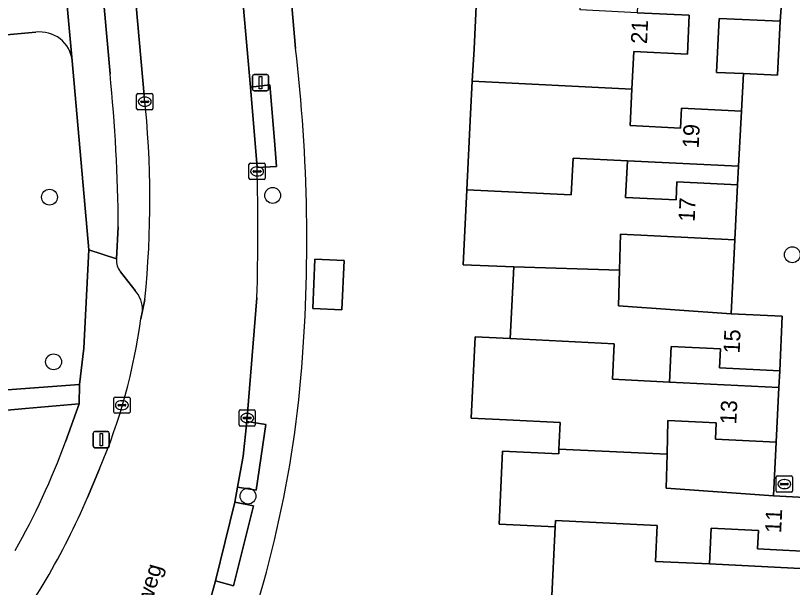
# Model space of a CAD drawing. Extents: x 162989 to 165008, y 383432 to 384338.
# Drawn here: x 164326.35 to 164374.28, y 383691.63 to 383726.92 of the extents above; entities that cross this region are included whole.
import ezdxf

# ---------------------------------------------------------------- set-up
doc = ezdxf.new("R2010")
doc.units = 0
for name, color, linetype in [('IMGEO_Boom', 7, 'Continuous'), ('IMGEO_Erf', 7, 'Continuous'), ('IMGEO_Groenvoorziening', 7, 'Continuous'), ('IMGEO_Kolk', 7, 'Continuous'), ('IMGEO_Lichtmast', 7, 'Continuous'), ('IMGEO_Openbare_ruimte_label', 7, 'Continuous'), ('IMGEO_Pand', 7, 'Continuous'), ('IMGEO_Pand_nummerreeks', 7, 'Continuous'), ('IMGEO_Parkeervlak_open', 7, 'Continuous'), ('IMGEO_Rijbaan_lokaal_open', 7, 'Continuous'), ('IMGEO_Rioolput', 7, 'Continuous'), ('IMGEO_Voetpad_open', 7, 'Continuous')]:
    doc.layers.add(name, color=color, linetype=linetype)

msp = doc.modelspace()

# ---------------------------------------------------------------- linework, layer by layer
at = {"layer": 'IMGEO_Boom'}
for centre in [(164328.443, 383715.71), (164342.215, 383715.82), (164374.274, 383712.159), (164328.698, 383705.55), (164340.693, 383697.265)]:
    msp.add_circle(centre, 0.489, dxfattribs=at)
at = {"layer": 'IMGEO_Erf'}
for points in [[(164341.297, 383751.871), (164343.628, 383724.895)], [(164359.416, 383690.682), (164359.644, 383695.36), (164356.179, 383695.529), (164356.399, 383700.04), (164359.864, 383699.871), (164359.878, 383700.168), (164359.958, 383701.815), (164356.633, 383701.977), (164354.463, 383702.083), (164354.707, 383707.092), (164356.877, 383706.986), (164357.092, 383711.411), (164357.09, 383711.411), (164353.963, 383711.541), (164354.188, 383716.173), (164354.417, 383720.863), (164354.528, 383722.865), (164354.639, 383724.862), (164354.875, 383729.708)]]:
    msp.add_lwpolyline(points, dxfattribs=at)
for points in [[(164371.262, 383723.335), (164369.591, 383723.416), (164369.753, 383726.746), (164373.527, 383726.565), (164373.608, 383727.681), (164369.768, 383727.868), (164369.929, 383731.182), (164368.556, 383731.263), (164368.165, 383731.288), (164368.056, 383729.059), (164364.798, 383729.218), (164364.695, 383727.097), (164367.918, 383726.94), (164367.801, 383724.54), (164364.493, 383724.702), (164364.381, 383722.384), (164364.271, 383720.127), (164367.369, 383719.976), (164367.429, 383721.2), (164371.136, 383721.016)], [(164370.962, 383717.62), (164364.097, 383717.95), (164363.988, 383715.699), (164367.099, 383715.548), (164367.154, 383716.662), (164370.884, 383716.48)], [(164370.719, 383713.084), (164363.684, 383713.427), (164363.618, 383711.212), (164363.552, 383709.001), (164370.496, 383708.52)], [(164346.485, 383708.758), (164344.686, 383708.836), (164344.818, 383711.877), (164346.617, 383711.799)], [(164373.503, 383704.99), (164369.781, 383705.177), (164369.838, 383706.345), (164366.806, 383706.493), (164366.699, 383704.299), (164373.449, 383703.971)], [(164373.285, 383700.601), (164369.528, 383700.784), (164369.576, 383701.779), (164366.598, 383701.924), (164366.547, 383699.842), (164366.497, 383697.762), (164373.104, 383697.276)], [(164376.049, 383693.813), (164372.124, 383694.004), (164372.179, 383695.136), (164369.273, 383695.278), (164369.165, 383693.075), (164375.976, 383692.744)]]:
    msp.add_lwpolyline(points, close=True, dxfattribs=at)
for centre, radius, start, end in [((164243.762, 383713.098), 100.56, 355.12809, 6.73681), ((164272.537, 383711.063), 71.718, 337.48034, 354.796)]:
    msp.add_arc(centre, radius, start, end, dxfattribs=at)
at = {"layer": 'IMGEO_Groenvoorziening'}
for points in [[(164327.594, 383725.889), (164325.56, 383725.719), (164323.878, 383725.736), (164324.405, 383720.665), (164325.532, 383706.658), (164325.754, 383704.092), (164314.697, 383703.111), (164314.707, 383703.009), (164330.289, 383704.146), (164330.571, 383706.397), (164330.878, 383712.471), (164329.848, 383724.119)], [(164329.433, 383700.605), (164330.275, 383702.951), (164326.971, 383702.661), (164321.715, 383702.2)]]:
    msp.add_lwpolyline(points, dxfattribs=at)
for centre, radius, start, end in [((164327.865, 383723.914), 1.994, 5.9065, 97.8104), ((164286.393, 383716.503), 45.882, 330.5054, 339.7273)]:
    msp.add_arc(centre, radius, start, end, dxfattribs=at)
at = {"layer": 'IMGEO_Kolk'}
for p, q in [((164333.823, 383721.178), (164333.823, 383722.03)), ((164333.898, 383722.104), (164334.75, 383722.104)), ((164334.824, 383722.03), (164334.824, 383721.178)), ((164334.082, 383721.598), (164334.082, 383721.61)), ((164334.52, 383721.561), (164334.122, 383721.561)), ((164334.125, 383721.647), (164334.523, 383721.647)), ((164334.311, 383721.884), (164334.336, 383721.884)), ((164334.566, 383721.61), (164334.566, 383721.598)), ((164334.75, 383721.104), (164333.898, 383721.104)), ((164334.334, 383721.324), (164334.309, 383721.324)), ((164340.754, 383716.876), (164340.754, 383717.728)), ((164340.829, 383717.802), (164341.681, 383717.802)), ((164341.755, 383717.728), (164341.755, 383716.876)), ((164341.013, 383717.296), (164341.013, 383717.308)), ((164341.451, 383717.259), (164341.053, 383717.259)), ((164341.056, 383717.345), (164341.454, 383717.345)), ((164341.242, 383717.582), (164341.267, 383717.582)), ((164341.497, 383717.308), (164341.497, 383717.296)), ((164341.681, 383716.802), (164340.829, 383716.802)), ((164341.265, 383717.022), (164341.24, 383717.022)), ((164332.413, 383702.447), (164332.413, 383703.299)), ((164332.488, 383703.373), (164333.34, 383703.373)), ((164333.414, 383703.299), (164333.414, 383702.447)), ((164332.672, 383702.867), (164332.672, 383702.879)), ((164333.11, 383702.83), (164332.712, 383702.83)), ((164332.715, 383702.916), (164333.113, 383702.916)), ((164332.901, 383703.153), (164332.926, 383703.153)), ((164333.156, 383702.879), (164333.156, 383702.867)), ((164333.34, 383702.373), (164332.488, 383702.373)), ((164332.924, 383702.593), (164332.899, 383702.593)), ((164340.141, 383701.659), (164340.141, 383702.511)), ((164340.216, 383702.585), (164341.068, 383702.585)), ((164340.629, 383702.365), (164340.654, 383702.365)), ((164341.142, 383702.511), (164341.142, 383701.659)), ((164340.4, 383702.079), (164340.4, 383702.091)), ((164340.838, 383702.042), (164340.44, 383702.042)), ((164340.443, 383702.128), (164340.841, 383702.128)), ((164340.652, 383701.805), (164340.627, 383701.805)), ((164340.884, 383702.091), (164340.884, 383702.079)), ((164341.068, 383701.585), (164340.216, 383701.585))]:
    msp.add_line(p, q, dxfattribs=at)
for points in [[(164333.823, 383721.178), (164333.823, 383722.03)], [(164333.898, 383722.104), (164334.75, 383722.104)], [(164334.824, 383722.03), (164334.824, 383721.178)], [(164334.75, 383721.104), (164333.898, 383721.104)], [(164340.754, 383716.876), (164340.754, 383717.728)], [(164340.829, 383717.802), (164341.681, 383717.802)], [(164341.755, 383717.728), (164341.755, 383716.876)], [(164341.681, 383716.802), (164340.829, 383716.802)], [(164332.413, 383702.447), (164332.413, 383703.299)], [(164332.488, 383703.373), (164333.34, 383703.373)], [(164333.414, 383703.299), (164333.414, 383702.447)], [(164333.34, 383702.373), (164332.488, 383702.373)], [(164340.141, 383701.659), (164340.141, 383702.511)], [(164340.216, 383702.585), (164341.068, 383702.585)], [(164341.142, 383702.511), (164341.142, 383701.659)], [(164341.068, 383701.585), (164340.216, 383701.585)]]:
    msp.add_lwpolyline(points, dxfattribs=at)
for centre, radius, start, end in [((164333.9, 383722.028), 0.0765, 91.552, 178.448), ((164333.9, 383722.028), 0.0765, 91.552, 178.448), ((164334.748, 383722.028), 0.0765, 1.552, 88.448), ((164334.748, 383722.028), 0.0765, 1.552, 88.448), ((164334.122, 383721.607), 0.0403, 85.8775, 175.7526), ((164334.119, 383721.597), 0.0366, 178.938, 274.7102), ((164334.523, 383721.604), 0.043, 264.8664, 352.4533), ((164334.527, 383721.609), 0.0386, 1.7309, 96.639), ((164333.9, 383721.18), 0.0765, 181.552, 268.448), ((164333.9, 383721.18), 0.0765, 181.552, 268.448), ((164334.748, 383721.18), 0.0765, 271.552, 358.448), ((164334.748, 383721.18), 0.0765, 271.552, 358.448), ((164340.831, 383717.726), 0.0765, 91.552, 178.448), ((164340.831, 383717.726), 0.0765, 91.552, 178.448), ((164341.679, 383717.726), 0.0765, 1.552, 88.448), ((164341.679, 383717.726), 0.0765, 1.552, 88.448), ((164341.053, 383717.305), 0.0403, 85.8775, 175.7526), ((164341.05, 383717.295), 0.0366, 178.938, 274.7102), ((164341.454, 383717.302), 0.043, 264.8664, 352.4533), ((164341.458, 383717.307), 0.0386, 1.7309, 96.639), ((164340.831, 383716.878), 0.0765, 181.552, 268.448), ((164340.831, 383716.878), 0.0765, 181.552, 268.448), ((164341.679, 383716.878), 0.0765, 271.552, 358.448), ((164341.679, 383716.878), 0.0765, 271.552, 358.448), ((164332.49, 383703.297), 0.0765, 91.552, 178.448), ((164332.49, 383703.297), 0.0765, 91.552, 178.448), ((164333.338, 383703.297), 0.0765, 1.552, 88.448), ((164333.338, 383703.297), 0.0765, 1.552, 88.448), ((164332.712, 383702.876), 0.0403, 85.8775, 175.7526), ((164332.709, 383702.866), 0.0366, 178.938, 274.7102), ((164333.113, 383702.873), 0.043, 264.8664, 352.4533), ((164333.117, 383702.878), 0.0386, 1.7309, 96.639), ((164332.49, 383702.449), 0.0765, 181.552, 268.448), ((164332.49, 383702.449), 0.0765, 181.552, 268.448), ((164333.338, 383702.449), 0.0765, 271.552, 358.448), ((164333.338, 383702.449), 0.0765, 271.552, 358.448), ((164340.218, 383702.509), 0.0765, 91.552, 178.448), ((164340.218, 383702.509), 0.0765, 91.552, 178.448), ((164341.066, 383702.509), 0.0765, 1.552, 88.448), ((164341.066, 383702.509), 0.0765, 1.552, 88.448), ((164340.44, 383702.088), 0.0403, 85.8775, 175.7526), ((164340.437, 383702.078), 0.0366, 178.938, 274.7102), ((164340.841, 383702.085), 0.043, 264.8664, 352.4533), ((164340.845, 383702.09), 0.0386, 1.7309, 96.639), ((164340.218, 383701.661), 0.0765, 181.552, 268.448), ((164340.218, 383701.661), 0.0765, 181.552, 268.448), ((164341.066, 383701.661), 0.0765, 271.552, 358.448), ((164341.066, 383701.661), 0.0765, 271.552, 358.448)]:
    msp.add_arc(centre, radius, start, end, dxfattribs=at)
for centre, major_axis, ratio, start_param, end_param in [((164334.31, 383721.604), (-0.387, 0.002), 0.722429, 4.712389, 7.853982), ((164334.335, 383721.604), (-0.39, 0.002), 0.717154, 1.570796, 4.712389), ((164341.241, 383717.302), (-0.387, 0.002), 0.722429, 4.712389, 7.853982), ((164341.266, 383717.302), (-0.39, 0.002), 0.717154, 1.570796, 4.712389), ((164332.9, 383702.873), (-0.387, 0.002), 0.722429, 4.712389, 7.853982), ((164332.925, 383702.873), (-0.39, 0.002), 0.717154, 1.570796, 4.712389), ((164340.628, 383702.085), (-0.387, 0.002), 0.722429, 4.712389, 7.853982), ((164340.653, 383702.085), (-0.39, 0.002), 0.717154, 1.570796, 4.712389)]:
    msp.add_ellipse(centre, major_axis=major_axis, ratio=ratio, start_param=start_param, end_param=end_param, dxfattribs=at)
at = {"layer": 'IMGEO_Lichtmast'}
for p, q in [((164340.968, 383722.378), (164340.968, 383723.178)), ((164340.968, 383723.178), (164340.968, 383722.378)), ((164341.068, 383723.278), (164341.858, 383723.278)), ((164341.858, 383723.278), (164341.068, 383723.278)), ((164341.958, 383723.178), (164341.958, 383722.378)), ((164341.958, 383722.378), (164341.958, 383723.178)), ((164341.858, 383722.278), (164341.068, 383722.278)), ((164341.068, 383722.278), (164341.858, 383722.278)), ((164331.146, 383700.35), (164331.146, 383701.15)), ((164331.146, 383701.15), (164331.146, 383700.35)), ((164331.246, 383701.25), (164332.036, 383701.25)), ((164332.036, 383701.25), (164331.246, 383701.25)), ((164332.136, 383701.15), (164332.136, 383700.35)), ((164332.136, 383700.35), (164332.136, 383701.15)), ((164332.036, 383700.25), (164331.246, 383700.25)), ((164331.246, 383700.25), (164332.036, 383700.25))]:
    msp.add_line(p, q, dxfattribs=at)
for points in [[(164341.388, 383723.153), (164341.538, 383723.153), (164341.538, 383722.403), (164341.388, 383722.403), (164341.388, 383723.153)], [(164331.566, 383701.125), (164331.716, 383701.125), (164331.716, 383700.375), (164331.566, 383700.375), (164331.566, 383701.125)]]:
    msp.add_lwpolyline(points, dxfattribs=at)
for centre, start, end in [((164341.068, 383723.178), 90, 180), ((164341.068, 383723.178), 90, 180), ((164341.858, 383723.178), 0, 90), ((164341.858, 383723.178), 360, 90), ((164341.068, 383722.378), 180, 270), ((164341.068, 383722.378), 180, 270), ((164341.858, 383722.378), 270, 0), ((164341.858, 383722.378), 270, 0), ((164331.246, 383701.15), 90, 180), ((164331.246, 383701.15), 90, 180), ((164332.036, 383701.15), 0, 90), ((164332.036, 383701.15), 360, 90), ((164331.246, 383700.35), 180, 270), ((164331.246, 383700.35), 180, 270), ((164332.036, 383700.35), 270, 0), ((164332.036, 383700.35), 270, 0)]:
    msp.add_arc(centre, 0.1, start, end, dxfattribs=at)
at = {"layer": 'IMGEO_Pand'}
for points in [[(164354.528, 383722.865), (164364.381, 383722.384), (164364.493, 383724.702), (164367.801, 383724.54), (164367.918, 383726.94), (164364.695, 383727.097), (164361.185, 383727.264), (164361.288, 383729.393), (164354.875, 383729.708), (164354.639, 383724.862)], [(164373.527, 383726.565), (164369.753, 383726.746), (164369.591, 383723.416), (164371.262, 383723.335), (164373.364, 383723.232)], [(164354.528, 383722.865), (164354.417, 383720.863), (164354.188, 383716.173), (164360.637, 383715.862), (164360.746, 383718.111), (164364.097, 383717.95), (164370.962, 383717.62), (164371.136, 383721.016), (164367.429, 383721.2), (164367.369, 383719.976), (164364.271, 383720.127), (164364.381, 383722.384)], [(164370.884, 383716.48), (164367.154, 383716.662), (164367.099, 383715.548), (164363.988, 383715.699), (164364.097, 383717.95), (164360.746, 383718.111), (164360.637, 383715.862), (164354.188, 383716.173), (164353.963, 383711.541), (164357.09, 383711.411), (164357.092, 383711.411), (164363.618, 383711.212), (164363.684, 383713.427), (164370.719, 383713.084)], [(164346.617, 383711.799), (164344.818, 383711.877), (164344.686, 383708.836), (164346.485, 383708.758)], [(164373.64, 383708.373), (164370.496, 383708.52), (164363.552, 383709.001), (164363.618, 383711.212), (164357.092, 383711.411), (164356.877, 383706.986), (164363.287, 383706.669), (164363.181, 383704.472), (164366.699, 383704.299), (164366.806, 383706.493), (164369.838, 383706.345), (164369.781, 383705.177), (164373.503, 383704.99)], [(164366.699, 383704.299), (164363.181, 383704.472), (164363.287, 383706.669), (164356.877, 383706.986), (164354.707, 383707.092), (164354.463, 383702.083), (164356.633, 383701.977), (164359.958, 383701.815), (164359.878, 383700.168), (164366.547, 383699.842), (164366.598, 383701.924), (164369.576, 383701.779), (164369.528, 383700.784), (164373.285, 383700.601), (164373.449, 383703.971)], [(164376.21, 383697.125), (164373.104, 383697.276), (164366.497, 383697.762), (164366.547, 383699.842), (164359.878, 383700.168), (164359.864, 383699.871), (164356.399, 383700.04), (164356.179, 383695.529), (164359.644, 383695.36), (164359.663, 383695.76), (164365.943, 383695.446), (164365.836, 383693.236), (164369.165, 383693.075), (164369.273, 383695.278), (164372.179, 383695.136), (164372.124, 383694.004), (164376.049, 383693.813)], [(164375.976, 383692.744), (164369.165, 383693.075), (164365.836, 383693.236), (164365.943, 383695.446), (164359.663, 383695.76), (164359.644, 383695.36), (164359.416, 383690.682), (164362.702, 383690.522), (164362.615, 383688.733), (164368.879, 383688.43), (164368.986, 383690.624), (164372.089, 383690.473), (164372.035, 383689.362), (164375.803, 383689.179)]]:
    msp.add_lwpolyline(points, close=True, dxfattribs=at)
at = {"layer": 'IMGEO_Parkeervlak_open'}
for points in [[(164334.296, 383721.992), (164328.714, 383784.472)], [(164326.822, 383783.027), (164332.18, 383723.332)], [(164332.691, 383713.886), (164332.579, 383711.897)], [(164332.832, 383711.106), (164333.729, 383709.951)], [(164334.187, 383708.706), (164334.331, 383709.39)]]:
    msp.add_lwpolyline(points, dxfattribs=at)
for centre, radius, start, end in [((164230.637, 383713.102), 102.057, 0.44015, 5.75287), ((164273.301, 383715.522), 61.337, 354.2629, 6.05536), ((164333.612, 383711.791), 1.038, 174.1622, 221.3114), ((164332.332, 383708.73), 1.856, 359.2524, 41.1419)]:
    msp.add_arc(centre, radius, start, end, dxfattribs=at)
at = {"layer": 'IMGEO_Rijbaan_lokaal_open'}
for points in [[(164340.843, 383722.51), (164335.426, 383783.74), (164333.897, 383800.338), (164333.77, 383801.951), (164330.069, 383844.137), (164323.505, 383843.603), (164323.537, 383843.266), (164328.513, 383787.055), (164328.714, 383784.472), (164334.296, 383721.992)], [(164341.251, 383717.535), (164340.843, 383722.51)], [(164337.539, 383687.844), (164338.691, 383692.036), (164339.885, 383696.881), (164340.036, 383697.819), (164340.402, 383699.738), (164340.624, 383701.862), (164341.244, 383709.508)], [(164334.331, 383709.39), (164334.187, 383708.706), (164334.08, 383708.195)], [(164331.534, 383698.94), (164330.787, 383697.172)]]:
    msp.add_lwpolyline(points, dxfattribs=at)
for centre, radius, start, end in [((164273.301, 383715.522), 61.337, 354.2629, 6.05536), ((164196.158, 383713.648), 145.146, 358.36551, 1.53455), ((164298.637, 383712.968), 35.763, 336.9064, 352.3311), ((164287.52, 383715.811), 47.111, 322.916, 336.6938)]:
    msp.add_arc(centre, radius, start, end, dxfattribs=at)
at = {"layer": 'IMGEO_Rioolput'}
for p, q in [((164373.282, 383697.58), (164373.282, 383698.432)), ((164373.357, 383698.506), (164374.209, 383698.506)), ((164374.283, 383698.432), (164374.283, 383697.58)), ((164373.541, 383698), (164373.541, 383698.012)), ((164373.979, 383697.963), (164373.581, 383697.963)), ((164373.584, 383698.049), (164373.982, 383698.049)), ((164373.77, 383698.286), (164373.795, 383698.286)), ((164374.025, 383698.012), (164374.025, 383698)), ((164374.209, 383697.506), (164373.357, 383697.506)), ((164373.793, 383697.726), (164373.768, 383697.726))]:
    msp.add_line(p, q, dxfattribs=at)
for points in [[(164373.282, 383697.58), (164373.282, 383698.432)], [(164373.357, 383698.506), (164374.209, 383698.506)], [(164374.283, 383698.432), (164374.283, 383697.58)], [(164374.209, 383697.506), (164373.357, 383697.506)]]:
    msp.add_lwpolyline(points, dxfattribs=at)
for centre, radius, start, end in [((164373.359, 383698.43), 0.0765, 91.552, 178.448), ((164373.359, 383698.43), 0.0765, 91.552, 178.448), ((164374.207, 383698.43), 0.0765, 1.552, 88.448), ((164374.207, 383698.43), 0.0765, 1.552, 88.448), ((164373.581, 383698.009), 0.0403, 85.8775, 175.7526), ((164373.578, 383697.999), 0.0366, 178.938, 274.7102), ((164373.982, 383698.006), 0.043, 264.8664, 352.4533), ((164373.986, 383698.011), 0.0386, 1.7309, 96.639), ((164373.359, 383697.582), 0.0765, 181.552, 268.448), ((164373.359, 383697.582), 0.0765, 181.552, 268.448), ((164374.207, 383697.582), 0.0765, 271.552, 358.448), ((164374.207, 383697.582), 0.0765, 271.552, 358.448)]:
    msp.add_arc(centre, radius, start, end, dxfattribs=at)
for centre, major_axis, ratio, start_param, end_param in [((164373.769, 383698.006), (-0.387, 0.002), 0.722429, 4.712389, 7.853982), ((164373.794, 383698.006), (-0.39, 0.002), 0.717154, 1.570796, 4.712389)]:
    msp.add_ellipse(centre, major_axis=major_axis, ratio=ratio, start_param=start_param, end_param=end_param, dxfattribs=at)
at = {"layer": 'IMGEO_Voetpad_open'}
for points in [[(164335.426, 383783.74), (164340.843, 383722.51), (164342.034, 383722.645), (164342.337, 383719.2), (164342.448, 383717.607), (164341.251, 383717.535)], [(164332.18, 383723.332), (164326.822, 383783.027)], [(164326.942, 383756.509), (164329.206, 383731.171), (164329.848, 383724.119), (164330.878, 383712.471), (164332.579, 383711.897), (164332.691, 383713.886)], [(164343.628, 383724.895), (164341.297, 383751.871)], [(164329.848, 383724.119), (164329.206, 383731.171)], [(164373.608, 383727.681), (164373.527, 383726.565), (164373.364, 383723.232), (164371.262, 383723.335), (164371.136, 383721.016), (164370.962, 383717.62), (164370.884, 383716.48), (164370.719, 383713.084), (164370.496, 383708.52), (164373.64, 383708.373), (164373.503, 383704.99), (164373.449, 383703.971), (164373.285, 383700.601), (164373.104, 383697.276), (164376.21, 383697.125)], [(164323.878, 383725.736), (164325.56, 383725.719), (164327.594, 383725.889)], [(164332.579, 383711.897), (164330.878, 383712.471), (164330.571, 383706.397), (164330.289, 383704.146), (164330.275, 383702.951), (164329.433, 383700.605)], [(164333.729, 383709.951), (164332.832, 383711.106)], [(164341.244, 383709.508), (164340.624, 383701.862), (164341.79, 383701.689), (164341.191, 383697.629), (164340.036, 383697.819), (164339.885, 383696.881), (164341.035, 383696.666), (164339.793, 383691.726), (164338.691, 383692.036), (164337.539, 383687.844)], [(164334.08, 383708.195), (164334.187, 383708.706)], [(164321.715, 383702.2), (164326.971, 383702.661), (164330.275, 383702.951), (164330.289, 383704.146), (164314.707, 383703.009)], [(164330.787, 383697.172), (164331.534, 383698.94)]]:
    msp.add_lwpolyline(points, dxfattribs=at)
for points in [[(164341.251, 383717.535), (164342.448, 383717.607), (164342.337, 383719.2), (164342.034, 383722.645), (164340.843, 383722.51)], [(164340.624, 383701.862), (164340.402, 383699.738), (164340.036, 383697.819), (164341.191, 383697.629), (164341.79, 383701.689)], [(164339.885, 383696.881), (164338.691, 383692.036), (164339.793, 383691.726), (164341.035, 383696.666)]]:
    msp.add_lwpolyline(points, close=True, dxfattribs=at)
for centre, radius, start, end in [((164327.865, 383723.914), 1.994, 5.9065, 97.8104), ((164243.762, 383713.098), 100.56, 355.12809, 6.73681), ((164230.637, 383713.102), 102.057, 0.44015, 5.75287), ((164196.158, 383713.648), 145.146, 358.36551, 1.53455), ((164333.612, 383711.791), 1.038, 174.1622, 221.3114), ((164332.332, 383708.73), 1.856, 359.2524, 41.1419), ((164298.637, 383712.968), 35.763, 336.9064, 352.3311), ((164272.537, 383711.063), 71.718, 337.48034, 354.796), ((164286.393, 383716.503), 45.882, 330.5054, 339.7273), ((164287.52, 383715.811), 47.111, 322.916, 336.6938)]:
    msp.add_arc(centre, radius, start, end, dxfattribs=at)

# ---------------------------------------------------------------- texts
at = {"layer": 'IMGEO_Openbare_ruimte_label'}
msp.add_text('Broekakkerseweg', height=1, rotation=74.1569, dxfattribs=at).set_placement((164332.507, 383682.691))
at = {"layer": 'IMGEO_Pand_nummerreeks'}
for s, rotation, p in [('21', 87.209, (164365.308, 383725.15)), ('19', 87.0669, (164368.495, 383718.712)), ('17', 87.2156, (164368.249, 383714.17)), ('15', 87.6797, (164371.024, 383706.049)), ('13', 87.2139, (164370.814, 383701.674)), ('11', 87.2156, (164373.583, 383694.971))]:
    msp.add_text(s, height=1, rotation=rotation, dxfattribs=at).set_placement(p)

doc.saveas('drawing.dxf')
